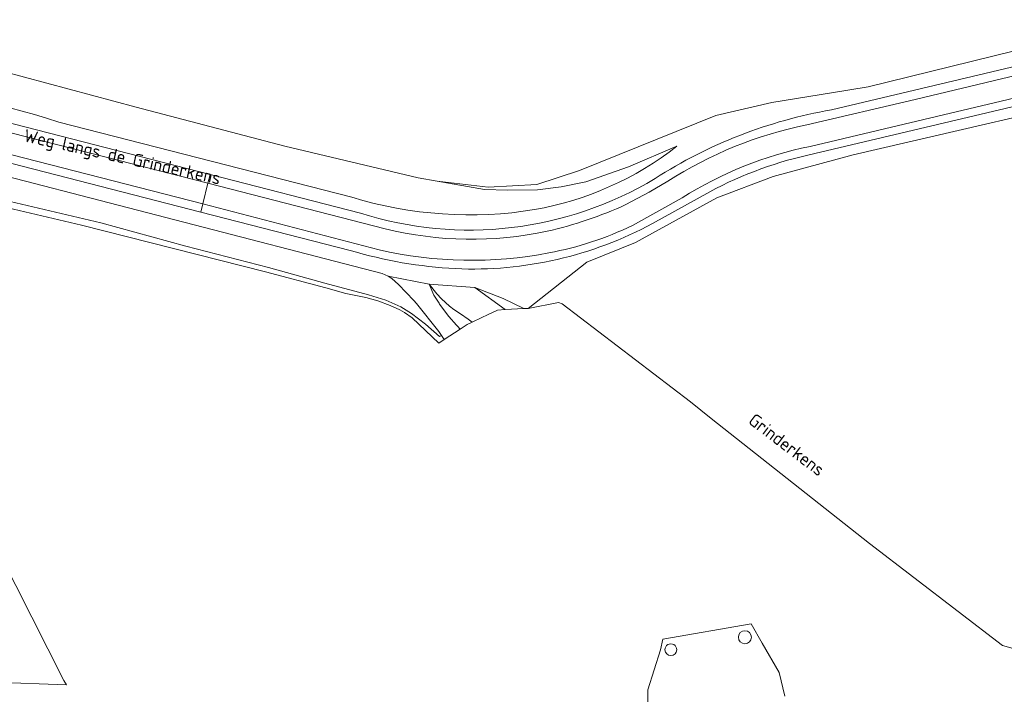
# Model space of a CAD drawing. Extents: x 184422 to 188298, y 343471 to 350189.
# Tile 323 of 513: x 187119 to 187259, y 348436 to 348531. Entities that reach past the tile are written whole.
import ezdxf
from ezdxf.enums import TextEntityAlignment as Align

# ---------------------------------------------------------------- set-up
doc = ezdxf.new("R2010")
doc.units = 0
for name, color, linetype, lineweight in [('B-WA-GR-BOUWLAND-GV', 252, 'Continuous', 13), ('B-WA-GR-BOUWLAND_AKKERBOUW-GV', 252, 'Continuous', 13), ('B-WA-GR-FRUITTEELT-GV', 252, 'Continuous', 13), ('B-WA-GR-GRAS-GV', 252, 'Continuous', 13), ('B-WA-GR-GROENVOORZIENING-GV', 252, 'Continuous', 18), ('B-WA-GW-TALUD_KRUIN-G', 252, 'Continuous', 18), ('B-WA-KL-ET_HS_LANDELIJK HOOGSPANNINGSNET-GV', 252, 'Continuous', 18), ('B-WA-OG-TERREIN_CULTUURSCHEIDING-GV', 252, 'Continuous', 18), ('B-WA-OG-TOPOGRAFIE-T18', 252, 'Continuous', 18), ('B-WA-OG-WEG-GV', 252, 'Continuous', 18), ('B-WA-VH-VERHARDING_ASFALT-GV', 252, 'Continuous', 18)]:
    doc.layers.add(name, color=color, linetype=linetype, lineweight=lineweight)
doc.styles.add('NLCS-ISO-M1000-T18', font='NLCS-ISO.ttf', dxfattribs={"height": 1.8})

msp = doc.modelspace()

# ---------------------------------------------------------------- linework, layer by layer
at = {"layer": 'B-WA-GR-BOUWLAND-GV', "flags": 128}
msp.add_lwpolyline([(187113.226, 348524.99), (187135.419, 348519.021), (187156.514, 348513.517), (187175.441, 348509.024), (187178.134, 348508.553), (187185.35, 348507.675), (187192.229, 348508.072), (187198.315, 348510.056), (187217.63, 348517.861), (187225.567, 348519.714), (187234.049, 348521.07), (187239.22, 348521.896), (187259.811, 348526.97), (187293.83, 348535.152)], dxfattribs=at)
msp.add_lwpolyline([(187113.226, 348524.99), (187135.419, 348519.021), (187156.514, 348513.517), (187175.441, 348509.024), (187178.134, 348508.553), (187185.35, 348507.675), (187192.229, 348508.072), (187198.315, 348510.056), (187217.63, 348517.861), (187225.567, 348519.714), (187234.049, 348521.07), (187239.22, 348521.896), (187259.811, 348526.97), (187293.83, 348535.152)], dxfattribs=at)
msp.add_lwpolyline([(187113.226, 348524.99), (187135.419, 348519.021), (187156.514, 348513.517), (187175.441, 348509.024), (187178.134, 348508.553), (187185.35, 348507.675), (187192.229, 348508.072), (187198.315, 348510.056), (187217.63, 348517.861), (187225.567, 348519.714), (187234.049, 348521.07), (187239.22, 348521.896), (187259.811, 348526.97), (187293.83, 348535.152)], dxfattribs=at)
at = {"layer": 'B-WA-GR-BOUWLAND_AKKERBOUW-GV', "flags": 128}
msp.add_lwpolyline([(187100.67, 348486.593), (187080.676, 348476.476), (187085.055, 348468.037), (187091.614, 348455.471), (187100.907, 348437.481), (187104.785, 348437.897), (187125.535, 348437.149), (187125.192, 348437.78), (187109.288, 348469.065)], close=True, dxfattribs=at)
msp.add_lwpolyline([(187100.67, 348486.593), (187080.676, 348476.476), (187085.055, 348468.037), (187091.614, 348455.471), (187100.907, 348437.481), (187104.785, 348437.897), (187125.535, 348437.149), (187125.192, 348437.78), (187109.288, 348469.065)], close=True, dxfattribs=at)
msp.add_lwpolyline([(187100.67, 348486.593), (187080.676, 348476.476), (187085.055, 348468.037), (187091.614, 348455.471), (187100.907, 348437.481), (187104.785, 348437.897), (187125.535, 348437.149), (187125.192, 348437.78), (187109.288, 348469.065)], close=True, dxfattribs=at)
at = {"layer": 'B-WA-GR-FRUITTEELT-GV', "flags": 128}
msp.add_lwpolyline([(187277.895, 348521.735), (187237.091, 348512.264), (187225.75, 348509.225), (187217.8, 348506.185), (187206.225, 348499.871), (187199.327, 348497.065), (187191.04, 348490.511), (187195.332, 348491.355), (187195.829, 348491.171), (187214.022, 348477.245), (187216.956, 348474.899), (187239.411, 348457.173), (187258.29, 348442.74), (187262.093, 348441.624)], dxfattribs=at)
msp.add_lwpolyline([(187277.895, 348521.735), (187237.091, 348512.264), (187225.75, 348509.225), (187217.8, 348506.185), (187206.225, 348499.871), (187199.327, 348497.065), (187191.04, 348490.511), (187195.332, 348491.355), (187195.829, 348491.171), (187214.022, 348477.245), (187216.956, 348474.899), (187239.411, 348457.173), (187258.29, 348442.74), (187262.093, 348441.624)], dxfattribs=at)
msp.add_lwpolyline([(187277.895, 348521.735), (187237.091, 348512.264), (187225.75, 348509.225), (187217.8, 348506.185), (187206.225, 348499.871), (187199.327, 348497.065), (187191.04, 348490.511), (187195.332, 348491.355), (187195.829, 348491.171), (187214.022, 348477.245), (187216.956, 348474.899), (187239.411, 348457.173), (187258.29, 348442.74), (187262.093, 348441.624)], dxfattribs=at)
at = {"layer": 'B-WA-GR-GRAS-GV', "flags": 128}
for points in [[(187117.549, 348505.666), (187130.414, 348502.629), (187142.469, 348499.338), (187154.195, 348496.301), (187162.171, 348494.072), (187168.361, 348492.446), (187170.822, 348491.674), (187172.989, 348490.742), (187174.473, 348489.797), (187176.455, 348488.255), (187178.471, 348486.508), (187178.743, 348486.653), (187178.361, 348487.248), (187175.189, 348491.217), (187174.805, 348491.62), (187172.614, 348493.918), (187171.685, 348494.73), (187171.185, 348495.079), (187170.327, 348495.444), (187108.899, 348511.356)], [(187117.549, 348505.666), (187130.414, 348502.629), (187142.469, 348499.338), (187154.195, 348496.301), (187162.171, 348494.072), (187168.361, 348492.446), (187170.822, 348491.674), (187172.989, 348490.742), (187174.473, 348489.797), (187176.455, 348488.255), (187178.471, 348486.508), (187178.743, 348486.653), (187178.361, 348487.248), (187175.189, 348491.217), (187174.805, 348491.62), (187172.614, 348493.918), (187171.685, 348494.73), (187171.185, 348495.079), (187170.327, 348495.444), (187108.899, 348511.356)], [(187117.549, 348505.666), (187130.414, 348502.629), (187142.469, 348499.338), (187154.195, 348496.301), (187162.171, 348494.072), (187168.361, 348492.446), (187170.822, 348491.674), (187172.989, 348490.742), (187174.473, 348489.797), (187176.455, 348488.255), (187178.471, 348486.508), (187178.743, 348486.653), (187178.361, 348487.248), (187175.189, 348491.217), (187174.805, 348491.62), (187172.614, 348493.918), (187171.685, 348494.73), (187171.185, 348495.079), (187170.327, 348495.444), (187108.899, 348511.356)], [(187116.42, 348504.963), (187127.687, 348502.301), (187140.728, 348498.998), (187153.793, 348495.71), (187162.335, 348493.408), (187165.173, 348492.62), (187167.996, 348492.031), (187169.716, 348491.581), (187171.445, 348490.942), (187172.834, 348490.293), (187173.504, 348489.923), (187174.578, 348489.156), (187178.348, 348485.596), (187179.104, 348486.09), (187178.743, 348486.653), (187178.471, 348486.508), (187176.455, 348488.255), (187174.473, 348489.797), (187172.989, 348490.742), (187170.822, 348491.674), (187168.361, 348492.446), (187162.171, 348494.072), (187154.195, 348496.301), (187142.469, 348499.338), (187130.414, 348502.629), (187117.549, 348505.666)], [(187116.42, 348504.963), (187127.687, 348502.301), (187140.728, 348498.998), (187153.793, 348495.71), (187162.335, 348493.408), (187165.173, 348492.62), (187167.996, 348492.031), (187169.716, 348491.581), (187171.445, 348490.942), (187172.834, 348490.293), (187173.504, 348489.923), (187174.578, 348489.156), (187178.348, 348485.596), (187179.104, 348486.09), (187178.743, 348486.653), (187178.471, 348486.508), (187176.455, 348488.255), (187174.473, 348489.797), (187172.989, 348490.742), (187170.822, 348491.674), (187168.361, 348492.446), (187162.171, 348494.072), (187154.195, 348496.301), (187142.469, 348499.338), (187130.414, 348502.629), (187117.549, 348505.666)], [(187116.42, 348504.963), (187127.687, 348502.301), (187140.728, 348498.998), (187153.793, 348495.71), (187162.335, 348493.408), (187165.173, 348492.62), (187167.996, 348492.031), (187169.716, 348491.581), (187171.445, 348490.942), (187172.834, 348490.293), (187173.504, 348489.923), (187174.578, 348489.156), (187178.348, 348485.596), (187179.104, 348486.09), (187178.743, 348486.653), (187178.471, 348486.508), (187176.455, 348488.255), (187174.473, 348489.797), (187172.989, 348490.742), (187170.822, 348491.674), (187168.361, 348492.446), (187162.171, 348494.072), (187154.195, 348496.301), (187142.469, 348499.338), (187130.414, 348502.629), (187117.549, 348505.666)], [(187262.093, 348441.624), (187258.29, 348442.74), (187239.411, 348457.173), (187216.956, 348474.899), (187214.022, 348477.245), (187195.829, 348491.171), (187195.332, 348491.355), (187191.04, 348490.511), (187190.397, 348490.476), (187187.759, 348490.333), (187186.671, 348490.273), (187185.24, 348489.592), (187184.44, 348489.211), (187183.087, 348488.568), (187182.366, 348488.224), (187181.382, 348487.581), (187179.104, 348486.09), (187178.348, 348485.596), (187174.578, 348489.156), (187173.504, 348489.923), (187172.834, 348490.293), (187171.445, 348490.942), (187169.716, 348491.581), (187167.996, 348492.031), (187165.173, 348492.62), (187162.335, 348493.408), (187153.793, 348495.71), (187140.728, 348498.998), (187127.687, 348502.301), (187116.42, 348504.963)], [(187262.093, 348441.624), (187258.29, 348442.74), (187239.411, 348457.173), (187216.956, 348474.899), (187214.022, 348477.245), (187195.829, 348491.171), (187195.332, 348491.355), (187191.04, 348490.511), (187190.397, 348490.476), (187187.759, 348490.333), (187186.671, 348490.273), (187185.24, 348489.592), (187184.44, 348489.211), (187183.087, 348488.568), (187182.366, 348488.224), (187181.382, 348487.581), (187179.104, 348486.09), (187178.348, 348485.596), (187174.578, 348489.156), (187173.504, 348489.923), (187172.834, 348490.293), (187171.445, 348490.942), (187169.716, 348491.581), (187167.996, 348492.031), (187165.173, 348492.62), (187162.335, 348493.408), (187153.793, 348495.71), (187140.728, 348498.998), (187127.687, 348502.301), (187116.42, 348504.963)], [(187262.093, 348441.624), (187258.29, 348442.74), (187239.411, 348457.173), (187216.956, 348474.899), (187214.022, 348477.245), (187195.829, 348491.171), (187195.332, 348491.355), (187191.04, 348490.511), (187190.397, 348490.476), (187187.759, 348490.333), (187186.671, 348490.273), (187185.24, 348489.592), (187184.44, 348489.211), (187183.087, 348488.568), (187182.366, 348488.224), (187181.382, 348487.581), (187179.104, 348486.09), (187178.348, 348485.596), (187174.578, 348489.156), (187173.504, 348489.923), (187172.834, 348490.293), (187171.445, 348490.942), (187169.716, 348491.581), (187167.996, 348492.031), (187165.173, 348492.62), (187162.335, 348493.408), (187153.793, 348495.71), (187140.728, 348498.998), (187127.687, 348502.301), (187116.42, 348504.963)], [(187109.288, 348469.065), (187125.192, 348437.78), (187125.535, 348437.149), (187104.785, 348437.897)], [(187109.288, 348469.065), (187125.192, 348437.78), (187125.535, 348437.149), (187104.785, 348437.897)], [(187109.288, 348469.065), (187125.192, 348437.78), (187125.535, 348437.149), (187104.785, 348437.897)], [(187207.975, 348432.495), (187207.975, 348436.425), (187209.789, 348442.114), (187210.104, 348443.635), (187222.629, 348445.808), (187224.211, 348443.05), (187226.604, 348438.877), (187227.408, 348435.551)], [(187207.975, 348432.495), (187207.975, 348436.425), (187209.789, 348442.114), (187210.104, 348443.635), (187222.629, 348445.808), (187224.211, 348443.05), (187226.604, 348438.877), (187227.408, 348435.551)], [(187207.975, 348432.495), (187207.975, 348436.425), (187209.789, 348442.114), (187210.104, 348443.635), (187222.629, 348445.808), (187224.211, 348443.05), (187226.604, 348438.877), (187227.408, 348435.551)]]:
    msp.add_lwpolyline(points, dxfattribs=at)
for points in [[(187178.743, 348486.653), (187179.104, 348486.09), (187181.382, 348487.581), (187181.014, 348487.984), (187180.877, 348488.137), (187179.79, 348489.355), (187178.471, 348491.108), (187178.382, 348491.251), (187177.668, 348492.405), (187176.975, 348493.941), (187171.185, 348495.079), (187171.685, 348494.73), (187172.614, 348493.918), (187174.805, 348491.62), (187175.189, 348491.217), (187178.361, 348487.248)], [(187178.743, 348486.653), (187179.104, 348486.09), (187181.382, 348487.581), (187181.014, 348487.984), (187180.877, 348488.137), (187179.79, 348489.355), (187178.471, 348491.108), (187178.382, 348491.251), (187177.668, 348492.405), (187176.975, 348493.941), (187171.185, 348495.079), (187171.685, 348494.73), (187172.614, 348493.918), (187174.805, 348491.62), (187175.189, 348491.217), (187178.361, 348487.248)], [(187178.743, 348486.653), (187179.104, 348486.09), (187181.382, 348487.581), (187181.014, 348487.984), (187180.877, 348488.137), (187179.79, 348489.355), (187178.471, 348491.108), (187178.382, 348491.251), (187177.668, 348492.405), (187176.975, 348493.941), (187171.185, 348495.079), (187171.685, 348494.73), (187172.614, 348493.918), (187174.805, 348491.62), (187175.189, 348491.217), (187178.361, 348487.248)], [(187182.505, 348488.986), (187183.087, 348488.568), (187184.44, 348489.211), (187185.24, 348489.592), (187186.671, 348490.273), (187187.759, 348490.333), (187183.447, 348493.49), (187176.975, 348493.941), (187178.069, 348492.56), (187178.729, 348491.848), (187179.88, 348490.804), (187180.478, 348490.37), (187181.431, 348489.757)], [(187176.975, 348493.941), (187177.668, 348492.405), (187178.382, 348491.251), (187178.471, 348491.108), (187179.79, 348489.355), (187180.877, 348488.137), (187181.014, 348487.984), (187181.382, 348487.581), (187182.366, 348488.224), (187183.087, 348488.568), (187182.505, 348488.986), (187181.431, 348489.757), (187180.478, 348490.37), (187179.88, 348490.804), (187178.729, 348491.848), (187178.069, 348492.56)], [(187182.505, 348488.986), (187183.087, 348488.568), (187184.44, 348489.211), (187185.24, 348489.592), (187186.671, 348490.273), (187187.759, 348490.333), (187183.447, 348493.49), (187176.975, 348493.941), (187178.069, 348492.56), (187178.729, 348491.848), (187179.88, 348490.804), (187180.478, 348490.37), (187181.431, 348489.757)], [(187176.975, 348493.941), (187177.668, 348492.405), (187178.382, 348491.251), (187178.471, 348491.108), (187179.79, 348489.355), (187180.877, 348488.137), (187181.014, 348487.984), (187181.382, 348487.581), (187182.366, 348488.224), (187183.087, 348488.568), (187182.505, 348488.986), (187181.431, 348489.757), (187180.478, 348490.37), (187179.88, 348490.804), (187178.729, 348491.848), (187178.069, 348492.56)], [(187182.505, 348488.986), (187183.087, 348488.568), (187184.44, 348489.211), (187185.24, 348489.592), (187186.671, 348490.273), (187187.759, 348490.333), (187183.447, 348493.49), (187176.975, 348493.941), (187178.069, 348492.56), (187178.729, 348491.848), (187179.88, 348490.804), (187180.478, 348490.37), (187181.431, 348489.757)], [(187176.975, 348493.941), (187177.668, 348492.405), (187178.382, 348491.251), (187178.471, 348491.108), (187179.79, 348489.355), (187180.877, 348488.137), (187181.014, 348487.984), (187181.382, 348487.581), (187182.366, 348488.224), (187183.087, 348488.568), (187182.505, 348488.986), (187181.431, 348489.757), (187180.478, 348490.37), (187179.88, 348490.804), (187178.729, 348491.848), (187178.069, 348492.56)], [(187183.447, 348493.49), (187187.759, 348490.333), (187190.397, 348490.476), (187187.5, 348491.893)], [(187183.447, 348493.49), (187187.759, 348490.333), (187190.397, 348490.476), (187187.5, 348491.893)], [(187183.447, 348493.49), (187187.759, 348490.333), (187190.397, 348490.476), (187187.5, 348491.893)]]:
    msp.add_lwpolyline(points, close=True, dxfattribs=at)
at = {"layer": 'B-WA-GR-GROENVOORZIENING-GV', "flags": 128}
msp.add_lwpolyline([(187227.408, 348435.551), (187226.604, 348438.877), (187224.211, 348443.05), (187222.629, 348445.808), (187210.104, 348443.635), (187209.789, 348442.114), (187207.975, 348436.425), (187207.975, 348432.495)], dxfattribs=at)
msp.add_lwpolyline([(187227.408, 348435.551), (187226.604, 348438.877), (187224.211, 348443.05), (187222.629, 348445.808), (187210.104, 348443.635), (187209.789, 348442.114), (187207.975, 348436.425), (187207.975, 348432.495)], dxfattribs=at)
msp.add_lwpolyline([(187227.408, 348435.551), (187226.604, 348438.877), (187224.211, 348443.05), (187222.629, 348445.808), (187210.104, 348443.635), (187209.789, 348442.114), (187207.975, 348436.425), (187207.975, 348432.495)], dxfattribs=at)
at = {"layer": 'B-WA-GR-GROENVOORZIENING-GV'}
for points in [[(187220.835, 348443.892, -1), (187222.673, 348443.892)], [(187220.835, 348443.892, -1), (187222.673, 348443.892)], [(187220.835, 348443.892, -1), (187222.673, 348443.892)], [(187222.673, 348443.892, -1), (187220.835, 348443.892)], [(187222.673, 348443.892, -1), (187220.835, 348443.892)], [(187222.673, 348443.892, -1), (187220.835, 348443.892)], [(187210.419, 348442.116, -1.0005972), (187212.094, 348442.116)], [(187210.419, 348442.116, -1.0005972), (187212.094, 348442.116)], [(187210.419, 348442.116, -1.0005972), (187212.094, 348442.116)], [(187212.094, 348442.116, -0.9994032), (187210.419, 348442.116)], [(187212.094, 348442.116, -0.9994032), (187210.419, 348442.116)], [(187212.094, 348442.116, -0.9994032), (187210.419, 348442.116)]]:
    msp.add_lwpolyline(points, format="xyb", dxfattribs=at)
at = {"layer": 'B-WA-GW-TALUD_KRUIN-G', "flags": 128}
for points in [[(187178.743, 348486.653), (187178.361, 348487.248), (187175.189, 348491.217), (187174.805, 348491.62), (187172.614, 348493.918), (187171.685, 348494.73), (187171.185, 348495.079), (187170.327, 348495.444), (187108.899, 348511.356), (187107.724, 348511.687), (187106.524, 348511.943), (187105.304, 348512.121), (187104.689, 348512.181), (187104.072, 348512.221), (187103.454, 348512.241), (187102.836, 348512.241), (187101.605, 348512.18), (187100.385, 348512.041), (187099.184, 348511.825), (187094.091, 348510.236)], [(187178.743, 348486.653), (187178.361, 348487.248), (187175.189, 348491.217), (187174.805, 348491.62), (187172.614, 348493.918), (187171.685, 348494.73), (187171.185, 348495.079), (187170.327, 348495.444), (187108.899, 348511.356), (187107.724, 348511.687), (187106.524, 348511.943), (187105.304, 348512.121), (187104.689, 348512.181), (187104.072, 348512.221), (187103.454, 348512.241), (187102.836, 348512.241), (187101.605, 348512.18), (187100.385, 348512.041), (187099.184, 348511.825), (187094.091, 348510.236)], [(187178.743, 348486.653), (187178.361, 348487.248), (187175.189, 348491.217), (187174.805, 348491.62), (187172.614, 348493.918), (187171.685, 348494.73), (187171.185, 348495.079), (187170.327, 348495.444), (187108.899, 348511.356), (187107.724, 348511.687), (187106.524, 348511.943), (187105.304, 348512.121), (187104.689, 348512.181), (187104.072, 348512.221), (187103.454, 348512.241), (187102.836, 348512.241), (187101.605, 348512.18), (187100.385, 348512.041), (187099.184, 348511.825), (187094.091, 348510.236)], [(187182.505, 348488.986), (187181.431, 348489.757), (187180.478, 348490.37), (187179.88, 348490.804), (187178.729, 348491.848), (187178.069, 348492.56), (187176.975, 348493.941)], [(187182.505, 348488.986), (187181.431, 348489.757), (187180.478, 348490.37), (187179.88, 348490.804), (187178.729, 348491.848), (187178.069, 348492.56), (187176.975, 348493.941)], [(187182.505, 348488.986), (187181.431, 348489.757), (187180.478, 348490.37), (187179.88, 348490.804), (187178.729, 348491.848), (187178.069, 348492.56), (187176.975, 348493.941)], [(187183.447, 348493.49), (187187.759, 348490.333)], [(187183.447, 348493.49), (187187.759, 348490.333)], [(187183.447, 348493.49), (187187.759, 348490.333)]]:
    msp.add_lwpolyline(points, dxfattribs=at)
at = {"layer": 'B-WA-KL-ET_HS_LANDELIJK HOOGSPANNINGSNET-GV'}
for points in [[(187222.673, 348443.892, 1), (187220.835, 348443.892)], [(187222.673, 348443.892, 1), (187220.835, 348443.892)], [(187222.673, 348443.892, 1), (187220.835, 348443.892)], [(187220.835, 348443.892, 1), (187222.673, 348443.892)], [(187220.835, 348443.892, 1), (187222.673, 348443.892)], [(187220.835, 348443.892, 1), (187222.673, 348443.892)], [(187212.094, 348442.116, 1.0005972), (187210.419, 348442.116)], [(187212.094, 348442.116, 1.0005972), (187210.419, 348442.116)], [(187212.094, 348442.116, 1.0005972), (187210.419, 348442.116)], [(187210.419, 348442.116, 0.9994032), (187212.094, 348442.116)], [(187210.419, 348442.116, 0.9994032), (187212.094, 348442.116)], [(187210.419, 348442.116, 0.9994032), (187212.094, 348442.116)]]:
    msp.add_lwpolyline(points, format="xyb", dxfattribs=at)
at = {"layer": 'B-WA-OG-TERREIN_CULTUURSCHEIDING-GV', "flags": 128}
msp.add_lwpolyline([(187117.512, 348518.924), (187119.26, 348518.467), (187121, 348517.982), (187122.729, 348517.469), (187124.448, 348516.927), (187166.027, 348506.262), (187167.588, 348505.81), (187169.166, 348505.401), (187170.759, 348505.036), (187172.365, 348504.717), (187173.982, 348504.442), (187175.608, 348504.214), (187177.241, 348504.033), (187178.88, 348503.898), (187180.521, 348503.81), (187182.164, 348503.77), (187183.806, 348503.776), (187185.446, 348503.829), (187187.08, 348503.929), (187188.707, 348504.076), (187190.326, 348504.268), (187191.934, 348504.505), (187193.292, 348504.769), (187194.647, 348505.074), (187195.995, 348505.421), (187197.335, 348505.81), (187198.665, 348506.24), (187199.983, 348506.71), (187201.288, 348507.221), (187202.577, 348507.771), (187203.849, 348508.36), (187205.101, 348508.987), (187206.333, 348509.652), (187207.543, 348510.352), (187208.729, 348511.087), (187209.889, 348511.856), (187211.023, 348512.658), (187212.128, 348513.49), (187205.236, 348510.575), (187199.19, 348508.468), (187195.697, 348507.74), (187192.327, 348507.306), (187188.075, 348507.286), (187184.827, 348507.382), (187178.134, 348508.553), (187175.441, 348509.024), (187156.514, 348513.517), (187135.419, 348519.021), (187113.226, 348524.99)], dxfattribs=at)
msp.add_lwpolyline([(187117.512, 348518.924), (187119.26, 348518.467), (187121, 348517.982), (187122.729, 348517.469), (187124.448, 348516.927), (187166.027, 348506.262), (187167.588, 348505.81), (187169.166, 348505.401), (187170.759, 348505.036), (187172.365, 348504.717), (187173.982, 348504.442), (187175.608, 348504.214), (187177.241, 348504.033), (187178.88, 348503.898), (187180.521, 348503.81), (187182.164, 348503.77), (187183.806, 348503.776), (187185.446, 348503.829), (187187.08, 348503.929), (187188.707, 348504.076), (187190.326, 348504.268), (187191.934, 348504.505), (187193.292, 348504.769), (187194.647, 348505.074), (187195.995, 348505.421), (187197.335, 348505.81), (187198.665, 348506.24), (187199.983, 348506.71), (187201.288, 348507.221), (187202.577, 348507.771), (187203.849, 348508.36), (187205.101, 348508.987), (187206.333, 348509.652), (187207.543, 348510.352), (187208.729, 348511.087), (187209.889, 348511.856), (187211.023, 348512.658), (187212.128, 348513.49), (187205.236, 348510.575), (187199.19, 348508.468), (187195.697, 348507.74), (187192.327, 348507.306), (187188.075, 348507.286), (187184.827, 348507.382), (187178.134, 348508.553), (187175.441, 348509.024), (187156.514, 348513.517), (187135.419, 348519.021), (187113.226, 348524.99)], dxfattribs=at)
msp.add_lwpolyline([(187117.512, 348518.924), (187119.26, 348518.467), (187121, 348517.982), (187122.729, 348517.469), (187124.448, 348516.927), (187166.027, 348506.262), (187167.588, 348505.81), (187169.166, 348505.401), (187170.759, 348505.036), (187172.365, 348504.717), (187173.982, 348504.442), (187175.608, 348504.214), (187177.241, 348504.033), (187178.88, 348503.898), (187180.521, 348503.81), (187182.164, 348503.77), (187183.806, 348503.776), (187185.446, 348503.829), (187187.08, 348503.929), (187188.707, 348504.076), (187190.326, 348504.268), (187191.934, 348504.505), (187193.292, 348504.769), (187194.647, 348505.074), (187195.995, 348505.421), (187197.335, 348505.81), (187198.665, 348506.24), (187199.983, 348506.71), (187201.288, 348507.221), (187202.577, 348507.771), (187203.849, 348508.36), (187205.101, 348508.987), (187206.333, 348509.652), (187207.543, 348510.352), (187208.729, 348511.087), (187209.889, 348511.856), (187211.023, 348512.658), (187212.128, 348513.49), (187205.236, 348510.575), (187199.19, 348508.468), (187195.697, 348507.74), (187192.327, 348507.306), (187188.075, 348507.286), (187184.827, 348507.382), (187178.134, 348508.553), (187175.441, 348509.024), (187156.514, 348513.517), (187135.419, 348519.021), (187113.226, 348524.99)], dxfattribs=at)
at = {"layer": 'B-WA-OG-WEG-GV', "flags": 128}
for points in [[(187234.018, 348518.65), (187311.204, 348536.974)], [(187234.018, 348518.65), (187311.204, 348536.974)], [(187234.018, 348518.65), (187311.204, 348536.974)], [(187108.899, 348511.356), (187170.327, 348495.444), (187171.185, 348495.079), (187176.975, 348493.941), (187183.447, 348493.49), (187187.5, 348491.893), (187190.397, 348490.476), (187191.04, 348490.511), (187199.327, 348497.065), (187206.225, 348499.871), (187217.8, 348506.185), (187225.75, 348509.225), (187237.091, 348512.264), (187277.895, 348521.735), (187321.27, 348533.192)], [(187108.899, 348511.356), (187170.327, 348495.444), (187171.185, 348495.079), (187176.975, 348493.941), (187183.447, 348493.49), (187187.5, 348491.893), (187190.397, 348490.476), (187191.04, 348490.511), (187199.327, 348497.065), (187206.225, 348499.871), (187217.8, 348506.185), (187225.75, 348509.225), (187237.091, 348512.264), (187277.895, 348521.735), (187321.27, 348533.192)], [(187108.899, 348511.356), (187170.327, 348495.444), (187171.185, 348495.079), (187176.975, 348493.941), (187183.447, 348493.49), (187187.5, 348491.893), (187190.397, 348490.476), (187191.04, 348490.511), (187199.327, 348497.065), (187206.225, 348499.871), (187217.8, 348506.185), (187225.75, 348509.225), (187237.091, 348512.264), (187277.895, 348521.735), (187321.27, 348533.192)], [(187311.825, 348531.435), (187231.678, 348512.455)], [(187311.825, 348531.435), (187231.678, 348512.455)], [(187311.825, 348531.435), (187231.678, 348512.455)], [(187259.811, 348526.97), (187239.22, 348521.896), (187234.049, 348521.07), (187225.567, 348519.714), (187217.63, 348517.861), (187198.315, 348510.056), (187192.229, 348508.072), (187185.35, 348507.675), (187178.134, 348508.553), (187184.827, 348507.382), (187188.075, 348507.286), (187192.327, 348507.306), (187195.697, 348507.74), (187199.19, 348508.468), (187205.236, 348510.575), (187212.128, 348513.49), (187211.023, 348512.658), (187209.889, 348511.856), (187208.729, 348511.087), (187207.543, 348510.352), (187206.333, 348509.652), (187205.101, 348508.987), (187203.849, 348508.36), (187202.577, 348507.771), (187201.288, 348507.221), (187199.983, 348506.71), (187198.665, 348506.24), (187197.335, 348505.81), (187195.995, 348505.421), (187194.647, 348505.074), (187193.292, 348504.769), (187191.934, 348504.505), (187190.326, 348504.268), (187188.707, 348504.076), (187187.08, 348503.929), (187185.446, 348503.829), (187183.806, 348503.776), (187182.164, 348503.77), (187180.521, 348503.81), (187178.88, 348503.898), (187177.241, 348504.033), (187175.608, 348504.214), (187173.982, 348504.442), (187172.365, 348504.717), (187170.759, 348505.036), (187169.166, 348505.401), (187167.588, 348505.81), (187166.027, 348506.262), (187124.448, 348516.927), (187122.729, 348517.469), (187121, 348517.982), (187119.26, 348518.467), (187117.512, 348518.924)], [(187259.811, 348526.97), (187239.22, 348521.896), (187234.049, 348521.07), (187225.567, 348519.714), (187217.63, 348517.861), (187198.315, 348510.056), (187192.229, 348508.072), (187185.35, 348507.675), (187178.134, 348508.553), (187184.827, 348507.382), (187188.075, 348507.286), (187192.327, 348507.306), (187195.697, 348507.74), (187199.19, 348508.468), (187205.236, 348510.575), (187212.128, 348513.49), (187211.023, 348512.658), (187209.889, 348511.856), (187208.729, 348511.087), (187207.543, 348510.352), (187206.333, 348509.652), (187205.101, 348508.987), (187203.849, 348508.36), (187202.577, 348507.771), (187201.288, 348507.221), (187199.983, 348506.71), (187198.665, 348506.24), (187197.335, 348505.81), (187195.995, 348505.421), (187194.647, 348505.074), (187193.292, 348504.769), (187191.934, 348504.505), (187190.326, 348504.268), (187188.707, 348504.076), (187187.08, 348503.929), (187185.446, 348503.829), (187183.806, 348503.776), (187182.164, 348503.77), (187180.521, 348503.81), (187178.88, 348503.898), (187177.241, 348504.033), (187175.608, 348504.214), (187173.982, 348504.442), (187172.365, 348504.717), (187170.759, 348505.036), (187169.166, 348505.401), (187167.588, 348505.81), (187166.027, 348506.262), (187124.448, 348516.927), (187122.729, 348517.469), (187121, 348517.982), (187119.26, 348518.467), (187117.512, 348518.924)], [(187259.811, 348526.97), (187239.22, 348521.896), (187234.049, 348521.07), (187225.567, 348519.714), (187217.63, 348517.861), (187198.315, 348510.056), (187192.229, 348508.072), (187185.35, 348507.675), (187178.134, 348508.553), (187184.827, 348507.382), (187188.075, 348507.286), (187192.327, 348507.306), (187195.697, 348507.74), (187199.19, 348508.468), (187205.236, 348510.575), (187212.128, 348513.49), (187211.023, 348512.658), (187209.889, 348511.856), (187208.729, 348511.087), (187207.543, 348510.352), (187206.333, 348509.652), (187205.101, 348508.987), (187203.849, 348508.36), (187202.577, 348507.771), (187201.288, 348507.221), (187199.983, 348506.71), (187198.665, 348506.24), (187197.335, 348505.81), (187195.995, 348505.421), (187194.647, 348505.074), (187193.292, 348504.769), (187191.934, 348504.505), (187190.326, 348504.268), (187188.707, 348504.076), (187187.08, 348503.929), (187185.446, 348503.829), (187183.806, 348503.776), (187182.164, 348503.77), (187180.521, 348503.81), (187178.88, 348503.898), (187177.241, 348504.033), (187175.608, 348504.214), (187173.982, 348504.442), (187172.365, 348504.717), (187170.759, 348505.036), (187169.166, 348505.401), (187167.588, 348505.81), (187166.027, 348506.262), (187124.448, 348516.927), (187122.729, 348517.469), (187121, 348517.982), (187119.26, 348518.467), (187117.512, 348518.924)], [(187112.997, 348517.934), (187145.906, 348509.491), (187167.226, 348504.021)], [(187112.997, 348517.934), (187145.906, 348509.491), (187167.226, 348504.021)], [(187112.997, 348517.934), (187145.906, 348509.491), (187167.226, 348504.021)], [(187165.79, 348498.729), (187144.586, 348504.172), (187112.967, 348512.288)], [(187165.79, 348498.729), (187144.586, 348504.172), (187112.967, 348512.288)], [(187165.79, 348498.729), (187144.586, 348504.172), (187112.967, 348512.288)], [(187216.767, 348507.046), (187208.671, 348502.538)], [(187216.767, 348507.046), (187208.671, 348502.538)], [(187216.767, 348507.046), (187208.671, 348502.538)]]:
    msp.add_lwpolyline(points, dxfattribs=at)
at = {"layer": 'B-WA-OG-WEG-GV'}
for points in [[(187209.024, 348508.927, -0.099982), (187234.018, 348518.65)], [(187209.024, 348508.927, -0.099982), (187234.018, 348518.65)], [(187209.024, 348508.927, -0.099982), (187234.018, 348518.65)], [(187231.678, 348512.455, 0.070878), (187216.767, 348507.046)], [(187231.678, 348512.455, 0.070878), (187216.767, 348507.046)], [(187231.678, 348512.455, 0.070878), (187216.767, 348507.046)], [(187167.226, 348504.021, 0.2160866), (187209.024, 348508.927)], [(187167.226, 348504.021, 0.2160866), (187209.024, 348508.927)], [(187167.226, 348504.021, 0.2160866), (187209.024, 348508.927)], [(187208.671, 348502.538, -0.1357727), (187180.722, 348496.143)], [(187208.671, 348502.538, -0.1357727), (187180.722, 348496.143)], [(187208.671, 348502.538, -0.1357727), (187180.722, 348496.143)], [(187180.722, 348496.143, -0.0598621), (187165.79, 348498.729)], [(187180.722, 348496.143, -0.0598621), (187165.79, 348498.729)], [(187180.722, 348496.143, -0.0598621), (187165.79, 348498.729)]]:
    msp.add_lwpolyline(points, format="xyb", dxfattribs=at)
at = {"layer": 'B-WA-VH-VERHARDING_ASFALT-GV', "flags": 128}
for points in [[(187313.697, 348536.238), (187300.723, 348533.088), (187281.885, 348528.664), (187261.517, 348523.866), (187245.891, 348520.139), (187230.525, 348516.513)], [(187230.525, 348516.513), (187245.891, 348520.139), (187261.517, 348523.866), (187281.885, 348528.664), (187300.723, 348533.088), (187313.697, 348536.238)], [(187313.697, 348536.238), (187300.723, 348533.088), (187281.885, 348528.664), (187261.517, 348523.866), (187245.891, 348520.139), (187230.525, 348516.513)], [(187230.525, 348516.513), (187245.891, 348520.139), (187261.517, 348523.866), (187281.885, 348528.664), (187300.723, 348533.088), (187313.697, 348536.238)], [(187313.697, 348536.238), (187300.723, 348533.088), (187281.885, 348528.664), (187261.517, 348523.866), (187245.891, 348520.139), (187230.525, 348516.513)], [(187230.525, 348516.513), (187245.891, 348520.139), (187261.517, 348523.866), (187281.885, 348528.664), (187300.723, 348533.088), (187313.697, 348536.238)], [(187311.204, 348536.974), (187234.018, 348518.65)], [(187311.204, 348536.974), (187234.018, 348518.65)], [(187311.204, 348536.974), (187234.018, 348518.65)], [(187230.998, 348513.464), (187244.335, 348516.647), (187263.665, 348521.216), (187282.572, 348525.743), (187302.272, 348530.396), (187314.19, 348533.213)], [(187314.19, 348533.213), (187302.272, 348530.396), (187282.572, 348525.743), (187263.665, 348521.216), (187244.335, 348516.647), (187230.998, 348513.464)], [(187230.998, 348513.464), (187244.335, 348516.647), (187263.665, 348521.216), (187282.572, 348525.743), (187302.272, 348530.396), (187314.19, 348533.213)], [(187314.19, 348533.213), (187302.272, 348530.396), (187282.572, 348525.743), (187263.665, 348521.216), (187244.335, 348516.647), (187230.998, 348513.464)], [(187230.998, 348513.464), (187244.335, 348516.647), (187263.665, 348521.216), (187282.572, 348525.743), (187302.272, 348530.396), (187314.19, 348533.213)], [(187314.19, 348533.213), (187302.272, 348530.396), (187282.572, 348525.743), (187263.665, 348521.216), (187244.335, 348516.647), (187230.998, 348513.464)], [(187231.678, 348512.455), (187311.825, 348531.435)], [(187231.678, 348512.455), (187311.825, 348531.435)], [(187231.678, 348512.455), (187311.825, 348531.435)], [(187104.728, 348515.257), (187107.676, 348514.755), (187114.073, 348513.23), (187144.871, 348505.321), (187145.602, 348508.266), (187113.551, 348516.444), (187107.433, 348517.844), (187104.605, 348518.262)], [(187104.605, 348518.262), (187107.433, 348517.844), (187113.551, 348516.444), (187145.602, 348508.266), (187145.906, 348509.491), (187112.997, 348517.934)], [(187104.728, 348515.257), (187107.676, 348514.755), (187114.073, 348513.23), (187144.871, 348505.321), (187145.602, 348508.266), (187113.551, 348516.444), (187107.433, 348517.844), (187104.605, 348518.262)], [(187104.605, 348518.262), (187107.433, 348517.844), (187113.551, 348516.444), (187145.602, 348508.266), (187145.906, 348509.491), (187112.997, 348517.934)], [(187104.728, 348515.257), (187107.676, 348514.755), (187114.073, 348513.23), (187144.871, 348505.321), (187145.602, 348508.266), (187113.551, 348516.444), (187107.433, 348517.844), (187104.605, 348518.262)], [(187104.605, 348518.262), (187107.433, 348517.844), (187113.551, 348516.444), (187145.602, 348508.266), (187145.906, 348509.491), (187112.997, 348517.934)], [(187112.967, 348512.288), (187144.586, 348504.172), (187144.871, 348505.321), (187114.073, 348513.23), (187107.676, 348514.755), (187104.728, 348515.257)], [(187112.967, 348512.288), (187144.586, 348504.172), (187144.871, 348505.321), (187114.073, 348513.23), (187107.676, 348514.755), (187104.728, 348515.257)], [(187112.967, 348512.288), (187144.586, 348504.172), (187144.871, 348505.321), (187114.073, 348513.23), (187107.676, 348514.755), (187104.728, 348515.257)], [(187167.226, 348504.021), (187145.906, 348509.491), (187145.602, 348508.266), (187170.765, 348501.803)], [(187167.226, 348504.021), (187145.906, 348509.491), (187145.602, 348508.266), (187170.765, 348501.803)], [(187167.226, 348504.021), (187145.906, 348509.491), (187145.602, 348508.266), (187170.765, 348501.803)], [(187145.602, 348508.266), (187144.871, 348505.321), (187169.871, 348498.799)], [(187145.602, 348508.266), (187144.871, 348505.321), (187169.871, 348498.799)], [(187145.602, 348508.266), (187144.871, 348505.321), (187169.871, 348498.799)], [(187170.765, 348501.803), (187145.602, 348508.266)], [(187170.765, 348501.803), (187145.602, 348508.266)], [(187170.765, 348501.803), (187145.602, 348508.266)], [(187210.828, 348508.521), (187208.166, 348506.979), (187204.883, 348505.227)], [(187204.883, 348505.227), (187208.166, 348506.979), (187210.828, 348508.521)], [(187210.828, 348508.521), (187208.166, 348506.979), (187204.883, 348505.227)], [(187204.883, 348505.227), (187208.166, 348506.979), (187210.828, 348508.521)], [(187210.828, 348508.521), (187208.166, 348506.979), (187204.883, 348505.227)], [(187204.883, 348505.227), (187208.166, 348506.979), (187210.828, 348508.521)], [(187208.671, 348502.538), (187216.767, 348507.046)], [(187208.671, 348502.538), (187216.767, 348507.046)], [(187208.671, 348502.538), (187216.767, 348507.046)], [(187169.871, 348498.799), (187144.871, 348505.321), (187144.586, 348504.172), (187165.79, 348498.729)], [(187169.871, 348498.799), (187144.871, 348505.321), (187144.586, 348504.172), (187165.79, 348498.729)], [(187169.871, 348498.799), (187144.871, 348505.321), (187144.586, 348504.172), (187165.79, 348498.729)], [(187205.795, 348502.274), (187212.868, 348506.173)], [(187212.868, 348506.173), (187205.795, 348502.274)], [(187205.795, 348502.274), (187212.868, 348506.173)], [(187212.868, 348506.173), (187205.795, 348502.274)], [(187205.795, 348502.274), (187212.868, 348506.173)], [(187212.868, 348506.173), (187205.795, 348502.274)]]:
    msp.add_lwpolyline(points, dxfattribs=at)
at = {"layer": 'B-WA-VH-VERHARDING_ASFALT-GV'}
for points in [[(187234.018, 348518.65, 0.099982), (187209.024, 348508.927)], [(187234.018, 348518.65, 0.099982), (187209.024, 348508.927)], [(187234.018, 348518.65, 0.099982), (187209.024, 348508.927)], [(187230.525, 348516.513, 0.0938624), (187210.828, 348508.521)], [(187210.828, 348508.521, -0.0938624), (187230.525, 348516.513)], [(187230.525, 348516.513, 0.0938624), (187210.828, 348508.521)], [(187210.828, 348508.521, -0.0938624), (187230.525, 348516.513)], [(187230.525, 348516.513, 0.0938624), (187210.828, 348508.521)], [(187210.828, 348508.521, -0.0938624), (187230.525, 348516.513)], [(187212.868, 348506.173, -0.0918261), (187230.998, 348513.464)], [(187230.998, 348513.464, 0.0918261), (187212.868, 348506.173)], [(187212.868, 348506.173, -0.0918261), (187230.998, 348513.464)], [(187230.998, 348513.464, 0.0918261), (187212.868, 348506.173)], [(187212.868, 348506.173, -0.0918261), (187230.998, 348513.464)], [(187230.998, 348513.464, 0.0918261), (187212.868, 348506.173)], [(187216.767, 348507.046, -0.070878), (187231.678, 348512.455)], [(187216.767, 348507.046, -0.070878), (187231.678, 348512.455)], [(187216.767, 348507.046, -0.070878), (187231.678, 348512.455)], [(187209.024, 348508.927, -0.2160866), (187167.226, 348504.021)], [(187209.024, 348508.927, -0.2160866), (187167.226, 348504.021)], [(187209.024, 348508.927, -0.2160866), (187167.226, 348504.021)], [(187204.883, 348505.227, -0.0518375), (187193.721, 348501.449)], [(187193.721, 348501.449, 0.0518375), (187204.883, 348505.227)], [(187204.883, 348505.227, -0.0518375), (187193.721, 348501.449)], [(187193.721, 348501.449, 0.0518375), (187204.883, 348505.227)], [(187204.883, 348505.227, -0.0518375), (187193.721, 348501.449)], [(187193.721, 348501.449, 0.0518375), (187204.883, 348505.227)], [(187180.722, 348496.143, 0.1357727), (187208.671, 348502.538)], [(187180.722, 348496.143, 0.1357727), (187208.671, 348502.538)], [(187180.722, 348496.143, 0.1357727), (187208.671, 348502.538)], [(187193.969, 348498.387, 0.0689572), (187205.795, 348502.274)], [(187205.795, 348502.274, -0.0689572), (187193.969, 348498.387)], [(187193.969, 348498.387, 0.0689572), (187205.795, 348502.274)], [(187205.795, 348502.274, -0.0689572), (187193.969, 348498.387)], [(187193.969, 348498.387, 0.0689572), (187205.795, 348502.274)], [(187205.795, 348502.274, -0.0689572), (187193.969, 348498.387)], [(187193.721, 348501.449, -0.1147997), (187170.765, 348501.803)], [(187170.765, 348501.803, 0.1147997), (187193.721, 348501.449)], [(187193.721, 348501.449, -0.1147997), (187170.765, 348501.803)], [(187170.765, 348501.803, 0.1147997), (187193.721, 348501.449)], [(187193.721, 348501.449, -0.1147997), (187170.765, 348501.803)], [(187170.765, 348501.803, 0.1147997), (187193.721, 348501.449)], [(187165.79, 348498.729, 0.0598621), (187180.722, 348496.143)], [(187165.79, 348498.729, 0.0598621), (187180.722, 348496.143)], [(187165.79, 348498.729, 0.0598621), (187180.722, 348496.143)], [(187169.871, 348498.799, 0.1043692), (187193.969, 348498.387)], [(187193.969, 348498.387, -0.1043692), (187169.871, 348498.799)], [(187169.871, 348498.799, 0.1043692), (187193.969, 348498.387)], [(187193.969, 348498.387, -0.1043692), (187169.871, 348498.799)], [(187169.871, 348498.799, 0.1043692), (187193.969, 348498.387)], [(187193.969, 348498.387, -0.1043692), (187169.871, 348498.799)]]:
    msp.add_lwpolyline(points, format="xyb", dxfattribs=at)

# ---------------------------------------------------------------- texts
at = {"layer": 'B-WA-OG-TOPOGRAFIE-T18', "style": 'NLCS-ISO-M1000-T18'}
for s, rotation, p in [('Weg langs de Grinderkens', 347.5, (187133.434, 348511.731)), ('Weg langs de Grinderkens', 347.5, (187133.434, 348511.731)), ('Weg langs de Grinderkens', 347.5, (187133.434, 348511.731)), ('Grinderkens', 322.7, (187227.704, 348471.184)), ('Grinderkens', 322.7, (187227.704, 348471.184)), ('Grinderkens', 322.7, (187227.704, 348471.184))]:
    msp.add_text(s, height=1.8, rotation=rotation, dxfattribs=at).set_placement(p, align=Align.MIDDLE)

doc.saveas('drawing.dxf')
